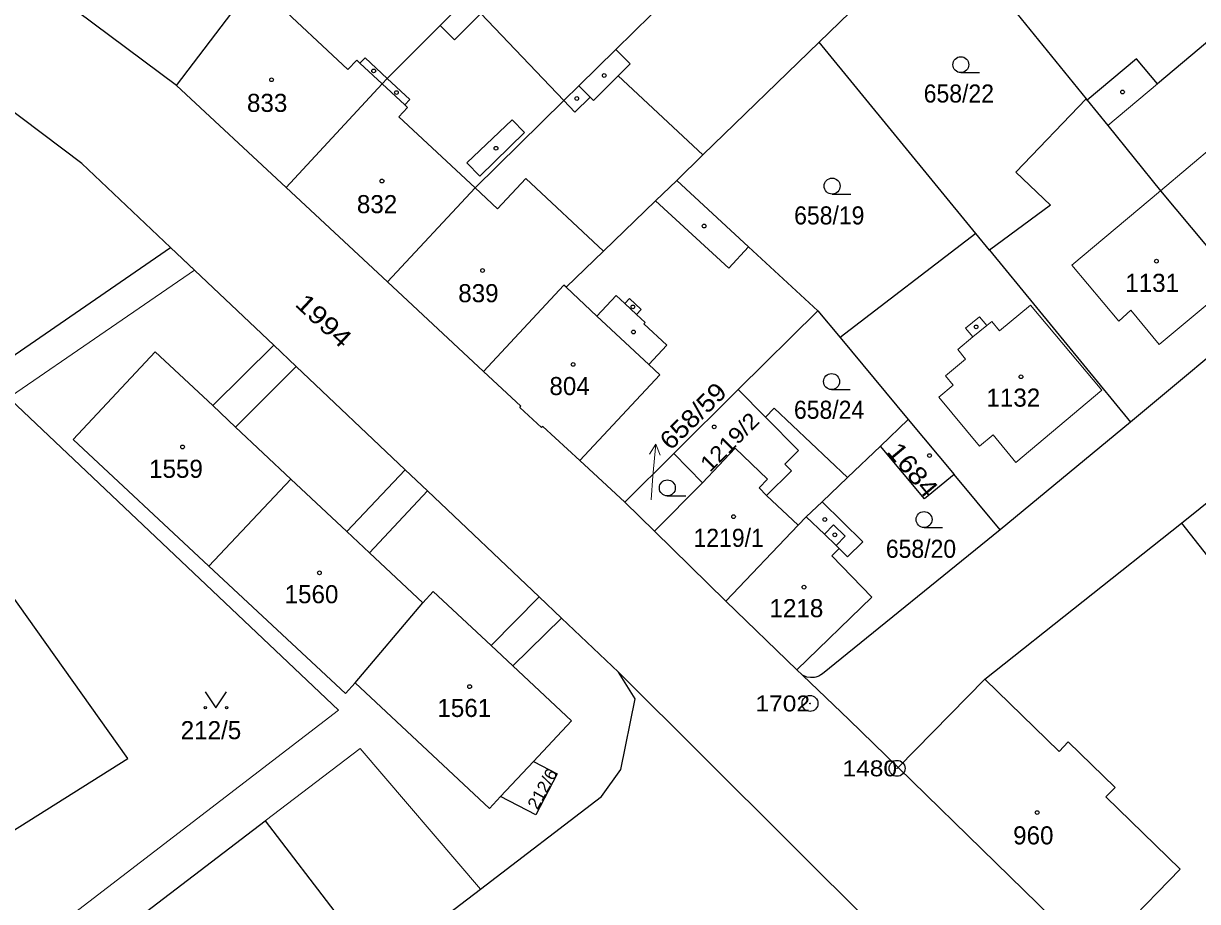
# Model space of a CAD drawing. Extents: x -679733 to -673243, y -1075091 to -1066557.
# Drawn here: x -676159.8 to -676049.4, y -1071451.3 to -1071368.7 of the extents above; entities that cross this region are included whole.
import ezdxf
from ezdxf.enums import TextEntityAlignment as Align

# ---------------------------------------------------------------- set-up
doc = ezdxf.new("R2010")
doc.units = 0
doc.header["$LTSCALE"] = 0.68
for name, color, linetype, lineweight in [('1', 7, 'Continuous', 25), ('13', 7, 'Continuous', 13), ('3', 7, 'Continuous', 25), ('4', 7, 'Continuous', 13), ('5', 7, 'Continuous', 25), ('7', 7, 'Continuous', 13), ('8', 7, 'Continuous', 25)]:
    doc.layers.add(name, color=color, linetype=linetype, lineweight=lineweight)
doc.layers.add('2', color=7, linetype='Continuous')

msp = doc.modelspace()

# ---------------------------------------------------------------- linework, layer by layer
at = {"layer": '1'}
for p, q in [((-676073.38, -1071359.21), (-676059.9, -1071375.82)), ((-676145.4, -1071374.55), (-676139.62, -1071366.93)), ((-676070.26, -1071388.48), (-676084.99, -1071370.48)), ((-676098.39, -1071383.48), (-676095.93, -1071381.09)), ((-676068.98, -1071390.04), (-676055.74, -1071406.21)), ((-676085.13, -1071395.73), (-676083.03, -1071398.26)), ((-676090.05, -1071405.73), (-676092.6, -1071403.15)), ((-676076.62, -1071405.96), (-676079.24, -1071408.46)), ((-676098.65, -1071409.14), (-676095.98, -1071411.9)), ((-676142.36, -1071419.73), (-676134.65, -1071411.57)), ((-676095.98, -1071411.9), (-676100.49, -1071416.45)), ((-676068, -1071416.32), (-676072.32, -1071411.12)), ((-676128.6, -1071430.71), (-676122.27, -1071423.18)), ((-676103.85, -1071429.71), (-676078.96, -1071454.49)), ((-676111.86, -1071438.1), (-676114.95, -1071441.41))]:
    msp.add_line(p, q, dxfattribs=at)
for points in [[(-676064.07, -1071345.41), (-676070.91, -1071338.54), (-676104.1, -1071371.16)], [(-675981.12, -1071342.08), (-675981.53, -1071346.24), (-676013.1, -1071371.78), (-676022.08, -1071378.97), (-676031.05, -1071386.16), (-676043.47, -1071395.98), (-676055.74, -1071406.21), (-676068, -1071416.32)], [(-676095.93, -1071381.09), (-676084.99, -1071370.48), (-676073.38, -1071359.21), (-676061.64, -1071347.82)], [(-676145.96, -1071389.8), (-676154.3, -1071381.9), (-676169.39, -1071370.54), (-676186.36, -1071358.86), (-676212.44, -1071380.32)], [(-676145.4, -1071374.55), (-676157.95, -1071365.18), (-676160.24, -1071363.49)], [(-676117.97, -1071366.26), (-676120.62, -1071368.91), (-676125.6, -1071373.9), (-676126.08, -1071374.41), (-676135.09, -1071384.16)], [(-676109.01, -1071375.98), (-676116.8, -1071367.78), (-676116.62, -1071367.6), (-676117.97, -1071366.26)], [(-676045.55, -1071367.99), (-676053.19, -1071374.41), (-676055.17, -1071372.05), (-676059.8, -1071375.94), (-676059.9, -1071375.82)], [(-676104.1, -1071371.16), (-676107.58, -1071374.58), (-676109.01, -1071375.98)], [(-676095.93, -1071381.09), (-676103.9, -1071373.65), (-676102.77, -1071372.51), (-676104.1, -1071371.16)], [(-676050.94, -1071415.7), (-676006.28, -1071379.82), (-675994.73, -1071370.59)], [(-676103.28, -1071413.73), (-676107.51, -1071409.8), (-676110.98, -1071406.6), (-676111.1, -1071406.72), (-676113.15, -1071404.82), (-676113.04, -1071404.7), (-676116.55, -1071401.44), (-676125.59, -1071393.01), (-676135.09, -1071384.16), (-676145.4, -1071374.55)], [(-676125.59, -1071393.01), (-676117.35, -1071384.18), (-676109.01, -1071375.98)], [(-676059.9, -1071375.82), (-676066.51, -1071382.71), (-676063.26, -1071385.82), (-676068.98, -1071390.04)], [(-676059.8, -1071375.94), (-676057.86, -1071378.33), (-676052.9, -1071384.45), (-676045.86, -1071392.9), (-676043.47, -1071395.98)], [(-676098.39, -1071383.48), (-676100.37, -1071385.39), (-676105.26, -1071390.12), (-676108.78, -1071393.53), (-676109, -1071393.34), (-676116.55, -1071401.44)], [(-676085.13, -1071395.73), (-676091.63, -1071389.72), (-676098.39, -1071383.48)], [(-676068.98, -1071390.04), (-676070.26, -1071388.48), (-676083.03, -1071398.26), (-676076.62, -1071405.96), (-676072.32, -1071411.12)], [(-676171.58, -1071407.4), (-676163.43, -1071401.8), (-676145.96, -1071389.8)], [(-676103.85, -1071429.71), (-676109.22, -1071424.62), (-676111.32, -1071422.63), (-676121.83, -1071412.67), (-676123.93, -1071410.68), (-676134.17, -1071400.98), (-676136.27, -1071398.98), (-676145.96, -1071389.8)], [(-676103.28, -1071413.73), (-676098.65, -1071409.14), (-676092.6, -1071403.15), (-676085.13, -1071395.73)], [(-676142.36, -1071419.73), (-676155.11, -1071407.84), (-676147.41, -1071399.59), (-676142.01, -1071404.65), (-676139.86, -1071406.67), (-676134.65, -1071411.57)], [(-676082.33, -1071411.41), (-676089.24, -1071404.89), (-676090.05, -1071405.73)], [(-676090.05, -1071405.73), (-676086.94, -1071408.87), (-676088.22, -1071410.14), (-676087.59, -1071410.77), (-676089.95, -1071413.11), (-676090.64, -1071412.37), (-676089.87, -1071411.56), (-676092.9, -1071408.66), (-676095.98, -1071411.9)], [(-676079.24, -1071408.46), (-676082.33, -1071411.41), (-676084.73, -1071413.69)], [(-676072.32, -1071411.12), (-676075.09, -1071413.42), (-676079.24, -1071408.46)], [(-676134.65, -1071411.57), (-676129.4, -1071416.49), (-676127.28, -1071418.48), (-676122.27, -1071423.18)], [(-676087.11, -1071429.48), (-676093.76, -1071423.03), (-676100.49, -1071416.45), (-676103.28, -1071413.73)], [(-676084.73, -1071413.69), (-676086.21, -1071415.1), (-676086.96, -1071415.89), (-676093.76, -1071423.03)], [(-676084.73, -1071413.69), (-676080.9, -1071417.46), (-676082.35, -1071418.87), (-676083.11, -1071418.07), (-676083.82, -1071418.76), (-676080.05, -1071422.65), (-676087.11, -1071429.48), (-676086.58, -1071430)], [(-676068, -1071416.32), (-676084.7, -1071429.87), (-676084.84, -1071429.97), (-676085.03, -1071430.07), (-676085.31, -1071430.17), (-676085.45, -1071430.2), (-676085.64, -1071430.22), (-676085.83, -1071430.22), (-676086.15, -1071430.17), (-676086.29, -1071430.13), (-676086.58, -1071430)], [(-676077.58, -1071438.68), (-676069.43, -1071430.37), (-676050.94, -1071415.7)], [(-676050.94, -1071415.7), (-676044.77, -1071423.54), (-676045.33, -1071424), (-676042.92, -1071427.37), (-676042.87, -1071444.78), (-676039.87, -1071454.64), (-676043.93, -1071460.6)], [(-676128.6, -1071430.71), (-676129.53, -1071431.7), (-676142.36, -1071419.73)], [(-676176.23, -1071454.33), (-676149.98, -1071437.81), (-676161.97, -1071420.93), (-676183.52, -1071435.44)], [(-676122.27, -1071423.18), (-676121.27, -1071422.12), (-676115.83, -1071427.21), (-676113.78, -1071429.12), (-676108.28, -1071434.27), (-676111.86, -1071438.1)], [(-676195.61, -1071498.27), (-676194.33, -1071499.29), (-676190.45, -1071500.63), (-676186.39, -1071500.86), (-676183.3, -1071500.51), (-676181.45, -1071499.54), (-676169.32, -1071490.26), (-676155.77, -1071479.81), (-676116.82, -1071450.1), (-676105.46, -1071441.41), (-676103.63, -1071438.86), (-676102.31, -1071432.23), (-676103.85, -1071429.71)], [(-676114.95, -1071441.41), (-676115.98, -1071442.51), (-676128.6, -1071430.71)], [(-676086.58, -1071430), (-676082.18, -1071434.2), (-676077.58, -1071438.68)], [(-676111.86, -1071438.1), (-676109.62, -1071439.27), (-676111.64, -1071443.13), (-676114.95, -1071441.41)], [(-676051.79, -1071463.71), (-676052.77, -1071462.71), (-676059.22, -1071456.59), (-676077.58, -1071438.68)], [(-676152.74, -1071455.65), (-676137.06, -1071443.68), (-676130.22, -1071452.64), (-676145.96, -1071464.56)]]:
    msp.add_lwpolyline(points, dxfattribs=at)
at = {"layer": '13'}
msp.add_lwpolyline([(-676171.58, -1071407.4), (-676169.84, -1071409.85), (-676143.73, -1071391.91), (-676145.96, -1071389.8), (-676163.43, -1071401.8)], close=True, dxfattribs=at)
at = {"layer": '3'}
for p, q in [((-676071.683, -1071373.35), (-676069.933, -1071373.35)), ((-676083.783, -1071384.76), (-676082.033, -1071384.76)), ((-676083.833, -1071403.14), (-676082.083, -1071403.14)), ((-676099.273, -1071413.14), (-676097.523, -1071413.14)), ((-676075.143, -1071416.11), (-676073.393, -1071416.11))]:
    msp.add_line(p, q, dxfattribs=at)
msp.add_lwpolyline([(-676142.7, -1071431.549), (-676141.7, -1071433.05), (-676140.7, -1071431.549)], dxfattribs=at)
for centre, radius in [((-676071.6829, -1071372.5998), 0.75), ((-676083.7829, -1071384.0098), 0.75), ((-676083.8329, -1071402.3898), 0.75), ((-676099.2729, -1071412.3898), 0.75), ((-676075.1429, -1071415.3598), 0.75), ((-676142.7, -1071433.0495), 0.1), ((-676140.7, -1071433.0495), 0.1)]:
    msp.add_circle(centre, radius, dxfattribs=at)
at = {"layer": '4'}
for p, q in [((-676136.71, -1071366.13), (-676129.29, -1071373.06)), ((-676116.8, -1071367.78), (-676119.27, -1071370.26)), ((-676119.27, -1071370.26), (-676120.62, -1071368.91)), ((-676129.29, -1071373.06), (-676128.46, -1071372.18)), ((-676128.46, -1071372.18), (-676128.17, -1071372.46)), ((-676128.17, -1071372.46), (-676127.69, -1071371.95)), ((-676127.69, -1071371.95), (-676125.6, -1071373.9)), ((-676126.08, -1071374.41), (-676128.17, -1071372.46)), ((-676123.96, -1071376.39), (-676126.08, -1071374.41)), ((-676125.6, -1071373.9), (-676123.48, -1071375.88)), ((-676106.22, -1071375.97), (-676103.9, -1071373.65)), ((-676053.19, -1071374.41), (-676057.86, -1071378.33)), ((-676107.58, -1071374.58), (-676106.53, -1071375.65)), ((-676123.7, -1071376.64), (-676124.5, -1071377.5)), ((-676123.48, -1071375.88), (-676123.96, -1071376.39)), ((-676123.96, -1071376.39), (-676123.7, -1071376.64)), ((-676109.01, -1071375.98), (-676107.96, -1071377.05)), ((-676107.96, -1071377.05), (-676106.53, -1071375.65)), ((-676106.53, -1071375.65), (-676106.22, -1071375.97)), ((-676124.5, -1071377.5), (-676117.35, -1071384.18)), ((-676118.11, -1071381.84), (-676113.85, -1071377.79)), ((-676113.85, -1071377.79), (-676112.69, -1071378.97)), ((-676112.69, -1071378.97), (-676116.89, -1071383.09)), ((-676052.9, -1071384.45), (-676047.71, -1071380.08)), ((-676116.89, -1071383.09), (-676118.11, -1071381.84)), ((-676115.23, -1071386.16), (-676112.57, -1071383.3)), ((-676112.57, -1071383.3), (-676105.26, -1071390.12)), ((-676117.35, -1071384.18), (-676115.23, -1071386.16)), ((-676093.5, -1071391.74), (-676100.37, -1071385.39)), ((-676061.24, -1071391.46), (-676052.9, -1071384.45)), ((-676091.63, -1071389.72), (-676093.5, -1071391.74)), ((-676056.83, -1071396.7), (-676061.24, -1071391.46)), ((-676053.03, -1071398.9), (-676045.86, -1071392.9)), ((-676108.78, -1071393.53), (-676105.89, -1071396.25)), ((-676105.89, -1071396.25), (-676104.07, -1071394.31)), ((-676104.07, -1071394.31), (-676103.27, -1071395.06)), ((-676103.27, -1071395.06), (-676102.82, -1071394.59)), ((-676103.27, -1071395.06), (-676102.17, -1071396.09)), ((-676102.82, -1071394.59), (-676101.73, -1071395.61)), ((-676068.04, -1071397.61), (-676065.13, -1071395.2)), ((-676065.13, -1071395.2), (-676058.42, -1071403.2)), ((-676105.89, -1071396.25), (-676101, -1071400.79)), ((-676101.73, -1071395.61), (-676102.17, -1071396.09)), ((-676102.17, -1071396.09), (-676101.36, -1071396.85)), ((-676071.23, -1071397.38), (-676069.92, -1071396.29)), ((-676069.92, -1071396.29), (-676069.23, -1071397.12)), ((-676056.83, -1071396.7), (-676055.71, -1071395.69)), ((-676055.71, -1071395.69), (-676053.03, -1071398.9)), ((-676101.36, -1071396.85), (-676101.47, -1071396.96)), ((-676101.47, -1071396.96), (-676099.31, -1071398.98)), ((-676070.54, -1071398.2), (-676071.23, -1071397.38)), ((-676070.54, -1071398.2), (-676069.23, -1071397.12)), ((-676069.23, -1071397.12), (-676068.76, -1071396.73)), ((-676068.76, -1071396.73), (-676068.04, -1071397.61)), ((-676071.98, -1071399.39), (-676070.54, -1071398.2)), ((-676142.01, -1071404.65), (-676136.27, -1071398.98)), ((-676099.31, -1071398.98), (-676101, -1071400.79)), ((-676071.24, -1071400.29), (-676071.98, -1071399.39)), ((-676101, -1071400.79), (-676099.98, -1071401.75)), ((-676073.13, -1071401.86), (-676071.24, -1071400.29)), ((-676130.17, -1071433.29), (-676163.43, -1071401.8)), ((-676139.86, -1071406.67), (-676134.17, -1071400.98)), ((-676099.98, -1071401.75), (-676107.51, -1071409.8)), ((-676072.4, -1071402.74), (-676073.13, -1071401.86)), ((-676073.74, -1071403.86), (-676072.4, -1071402.74)), ((-676069.93, -1071408.46), (-676073.74, -1071403.86)), ((-676058.42, -1071403.2), (-676066.51, -1071409.99)), ((-676068.63, -1071407.4), (-676069.93, -1071408.46)), ((-676066.51, -1071409.99), (-676068.63, -1071407.4)), ((-676129.4, -1071416.49), (-676123.93, -1071410.68)), ((-676127.28, -1071418.48), (-676121.83, -1071412.67)), ((-676089.95, -1071413.11), (-676086.96, -1071415.89)), ((-676086.21, -1071415.1), (-676084.51, -1071416.73)), ((-676084.51, -1071416.73), (-676083.66, -1071415.85)), ((-676083.66, -1071415.85), (-676082.55, -1071416.91)), ((-676084.51, -1071416.73), (-676083.4, -1071417.79)), ((-676082.55, -1071416.91), (-676083.4, -1071417.79)), ((-676083.4, -1071417.79), (-676083.11, -1071418.07)), ((-676115.83, -1071427.21), (-676111.32, -1071422.63)), ((-676113.78, -1071429.12), (-676109.22, -1071424.62)), ((-676069.43, -1071430.37), (-676062.45, -1071437.16)), ((-676169.25, -1071463.25), (-676130.17, -1071433.29)), ((-676062.45, -1071437.16), (-676061.58, -1071436.27)), ((-676061.58, -1071436.27), (-676057.19, -1071440.55)), ((-676137.06, -1071443.68), (-676128.16, -1071436.88)), ((-676128.16, -1071436.88), (-676116.82, -1071450.1)), ((-676057.19, -1071440.55), (-676058.06, -1071441.44)), ((-676058.06, -1071441.44), (-676051.08, -1071448.24)), ((-676051.08, -1071448.24), (-676059.22, -1071456.59))]:
    msp.add_line(p, q, dxfattribs=at)
at = {"layer": '5'}
for centre in [(-676126.8768, -1071373.1892), (-676136.4768, -1071374.0192), (-676105.2068, -1071373.6192), (-676124.7368, -1071375.2192), (-676056.4768, -1071375.1692), (-676107.7868, -1071375.7792), (-676115.3768, -1071380.4592), (-676126.0968, -1071383.5392), (-676095.8168, -1071387.7692), (-676053.2968, -1071391.0692), (-676116.6368, -1071391.9492), (-676102.5068, -1071395.3692), (-676102.4568, -1071397.7292), (-676070.2468, -1071397.2492), (-676108.1268, -1071400.7792), (-676066.0268, -1071401.9392), (-676094.8668, -1071406.6492), (-676144.8368, -1071408.5392), (-676074.6268, -1071409.3492), (-676093.0468, -1071415.0892), (-676084.4668, -1071415.3592), (-676083.5268, -1071416.7992), (-676131.9768, -1071420.3692), (-676086.4268, -1071421.7192), (-676117.8568, -1071431.0692), (-676064.5068, -1071442.9092)]:
    msp.add_circle(centre, 0.175, dxfattribs=at)
at = {"layer": '7'}
msp.add_line((-676100.358, -1071408.27), (-676100.945, -1071409.224), dxfattribs=at)
msp.add_lwpolyline([(-676100.8, -1071413.5), (-676100.62, -1071411.26), (-676100.358, -1071408.27), (-676099.947, -1071409.312)], dxfattribs=at)
at = {"layer": '8'}
for centre, radius in [((-676085.86, -1071432.6498), 0.75), ((-676085.86, -1071432.6498), 0.03), ((-676077.68, -1071438.7498), 0.75), ((-676077.68, -1071438.7498), 0.03)]:
    msp.add_circle(centre, radius, dxfattribs=at)

# ---------------------------------------------------------------- texts
at = {"layer": '2', "width": 0.95}
for s, p in [('658/22', (-676071.869, -1071376.16)), ('658/19', (-676084.049, -1071387.62)), ('658/24', (-676084.069, -1071405.89)), ('1219/1', (-676093.509, -1071417.93)), ('658/20', (-676075.429, -1071418.96))]:
    msp.add_text(s, height=1.7, dxfattribs=at).set_placement(p, align=Align.CENTER)
at = {"layer": '2'}
for s, p in [('833', (-676136.889, -1071377.04)), ('832', (-676126.559, -1071386.56)), ('839', (-676117.029, -1071394.93)), ('1131', (-676053.7, -1071393.96)), ('804', (-676108.459, -1071403.66)), ('1132', (-676066.75, -1071404.749)), ('1559', (-676145.46, -1071411.44)), ('1560', (-676132.72, -1071423.229)), ('1218', (-676087.14, -1071424.54)), ('1561', (-676118.36, -1071433.92)), ('212/5', (-676142.17, -1071436.009)), ('960', (-676064.869, -1071445.9))]:
    msp.add_text(s, height=1.7, dxfattribs=at).set_placement(p, align=Align.CENTER)
for s, height, rotation, width, p in [('1994', 1.7, 317, 1.2, (-676132.1432, -1071397.281)), ('1219/2', 1.5, 45, 1.1, (-676092.8858, -1071408.6058)), ('1684', 1.7, 310, 1.15, (-676076.845, -1071411.2296)), ('212/6', 1.14, 61, 1.05, (-676110.5193, -1071440.9513))]:
    msp.add_text(s, height=height, rotation=rotation, dxfattribs=dict(at, width=width)).set_placement(p, align=Align.CENTER)
at = {"layer": '2', "width": 1.1}
msp.add_text('658/59', height=1.7, rotation=45, dxfattribs=at).set_placement((-676098.958, -1071408.931))
at = {"layer": '8', "width": 1.15}
for s, p in [('1702', (-676085.859, -1071433.399)), ('1480', (-676077.679, -1071439.5))]:
    msp.add_text(s, height=1.5, dxfattribs=at).set_placement(p, align=Align.RIGHT)

doc.saveas('drawing.dxf')
